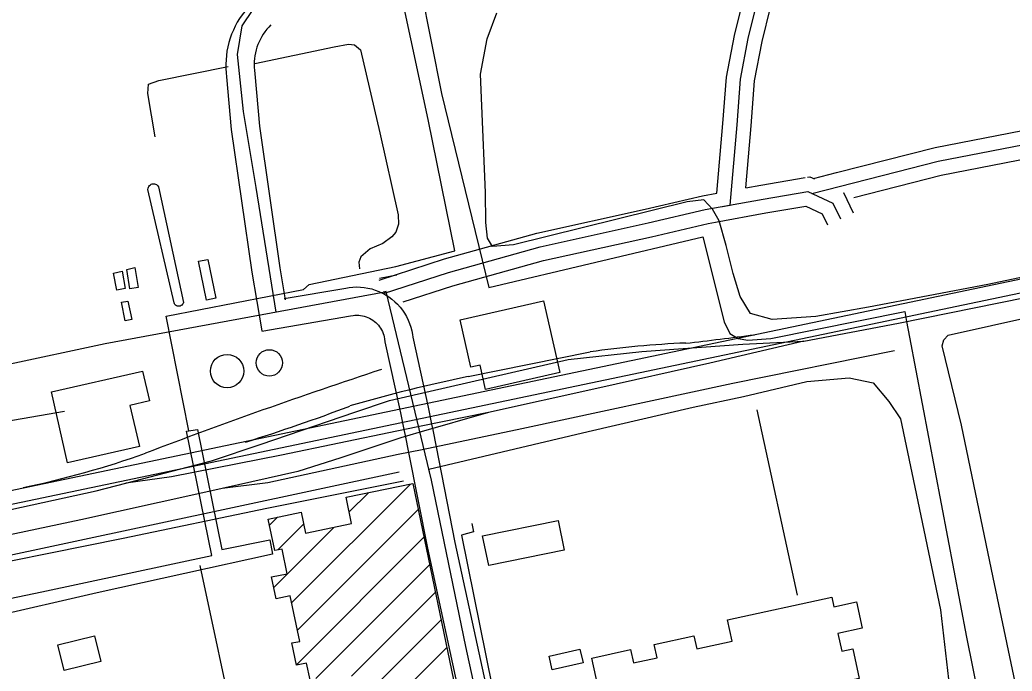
# Model space of a CAD drawing. Extents: x 3477039 to 3515015, y 546746 to 572297.
# Drawn here: x 3493880 to 3494934, y 567065 to 567757 of the extents above; entities that cross this region are included whole.
import ezdxf

# ---------------------------------------------------------------- set-up
doc = ezdxf.new("R2010")
doc.units = 0
for name, color, linetype in [('V-BLDG-OTLN', 7, 'Continuous'), ('V-DOMW-TANK', 7, 'Continuous'), ('V-RAIL-TRAK', 7, 'Continuous'), ('V-ROAD-CNTR', 7, 'Continuous'), ('V-SITE-OTLN', 7, 'Continuous'), ('V-SITE-VEGE', 7, 'Continuous'), ('V-TOPO-SHOR', 7, 'Continuous'), ('V-UTIL-LINE', 7, 'Continuous')]:
    doc.layers.add(name, color=color, linetype=linetype)

msp = doc.modelspace()

# ---------------------------------------------------------------- linework, layer by layer
at = {"layer": 'V-BLDG-OTLN'}
for p, q in [((3494168.9, 567137.7), (3494294.9, 567263.7)), ((3494229.9, 567234), (3494250.3, 567254.4)), ((3494174.9, 567108.4), (3494303.1, 567236.5)), ((3494145.2, 567220.1), (3494153.7, 567228.5)), ((3494149.7, 567153.9), (3494213.5, 567217.7)), ((3494154.2, 567193.7), (3494181.4, 567220.9)), ((3494173.7, 567071.7), (3494309.2, 567207.3)), ((3494194.4, 567057.1), (3494315.2, 567178)), ((3494232.1, 567059.5), (3494321.3, 567148.7)), ((3494243.7, 567035.7), (3494327.3, 567119.4)), ((3494274.1, 567030.8), (3494333.4, 567090.1))]:
    msp.add_line(p, q, dxfattribs=at)
for points in [[(3494078.3, 567459.1), (3494069.8, 567500.3), (3494079.8, 567502.3), (3494088.3, 567461.3)], [(3493988.7, 567489.7), (3493992.1, 567471.5), (3493983, 567469.8), (3493979.7, 567487.8)], [(3494002.2, 567493.7), (3494005.6, 567472.6), (3493996.8, 567471.2), (3493993.6, 567491.7)], [(3493994.9, 567457.9), (3493998.9, 567438.5), (3493992, 567437.1), (3493987.9, 567456.8)], [(3494453.5, 567382.1), (3494374.6, 567364), (3494368.7, 567389.9), (3494359.1, 567387.8), (3494347.6, 567438), (3494436.1, 567458.3)], [(3493913.6, 567361.6), (3494010.3, 567383.7), (3494017.6, 567351.9), (3493997, 567347.2), (3494007, 567303.4), (3493930.8, 567286.3)], [(3494458, 567193.5), (3494377.9, 567177.2), (3494371.5, 567208.7), (3494451.6, 567225)], [(3494511.2, 566970.2), (3494487.5, 567078.9), (3494528.6, 567087.9), (3494531.7, 567073.7), (3494556.7, 567079.2), (3494553.7, 567093.1), (3494595.8, 567102.3), (3494598.8, 567088.6), (3494636.5, 567096.8), (3494631.5, 567119.4), (3494742.2, 567143.5), (3494744.4, 567133.2), (3494768.3, 567138.4), (3494774.4, 567110.6), (3494748.7, 567105), (3494752.8, 567086.2), (3494764.5, 567088.7), (3494771.3, 567057.2), (3494759.8, 567054.7), (3494762.3, 567043.2), (3494781.7, 567047.5), (3494791.1, 567004.5), (3494772.3, 567000.4), (3494766.6, 567025.8)], [(3493966.2, 567075.2), (3493927, 567065.6), (3493920.3, 567092.9), (3493959.5, 567102.5)], [(3494478.1, 567073.7), (3494445.3, 567066.4), (3494442.1, 567080.8), (3494474.8, 567088.2)]]:
    msp.add_lwpolyline(points, close=True, dxfattribs=at)
msp.add_lwpolyline([(3494188.2, 567055.8), (3494184.5, 567073.5), (3494173.8, 567071.2), (3494168.9, 567094.9), (3494177.3, 567096.6), (3494167.3, 567145), (3494152.2, 567141.9), (3494147.4, 567165), (3494163.9, 567168.4), (3494158.5, 567194.6), (3494150.8, 567193), (3494143.9, 567226.5), (3494178.8, 567233.7), (3494183.4, 567211.4), (3494232.4, 567221.6), (3494226.6, 567249.6), (3494297.4, 567264.2), (3494348.7, 567016.3)], dxfattribs=at)
at = {"layer": 'V-DOMW-TANK'}
msp.add_lwpolyline([(3494016.1, 567576.7), (3494016.3, 567577.8), (3494016.6, 567578.9), (3494017.1, 567579.9), (3494017.8, 567580.8), (3494018.7, 567581.5), (3494019.6, 567582.1), (3494020.7, 567582.4), (3494021.8, 567582.6), (3494023, 567582.5), (3494024, 567582.2), (3494025.1, 567581.7), (3494026, 567581.1), (3494026.7, 567580.3), (3494027.3, 567579.3), (3494053.8, 567456.5), (3494053.5, 567455.5), (3494052.9, 567454.6), (3494052.2, 567453.8), (3494051.4, 567453.2), (3494050.4, 567452.8), (3494049.4, 567452.5), (3494048.4, 567452.5), (3494047.4, 567452.7), (3494046.4, 567453.1), (3494045.5, 567453.6), (3494044.8, 567454.3), (3494044.2, 567455.2), (3494043.8, 567456.2)], close=True, dxfattribs=at)
for centre, radius in [((3494145, 567392.4), 14), ((3494100.1, 567383.7), 17.7)]:
    msp.add_circle(centre, radius, dxfattribs=at)
at = {"layer": 'V-RAIL-TRAK'}
for points in [[(3494462.2, 567396.1), (3494540.5, 567404.3), (3494647.7, 567412.3), (3494712.4, 567415.4), (3494813.2, 567434.6), (3494947.5, 567461.9), (3495088.4, 567492), (3495264, 567528.4), (3495348.8, 567541.8), (3495380.1, 567547.5)], [(3494712.4, 567415.4), (3494612.8, 567392), (3494492.6, 567365.3), (3494377.7, 567339.6), (3494302.6, 567324.5), (3494280.4, 567319.8), (3494157.8, 567294.2), (3494041.2, 567271.5), (3493992.5, 567264.5)], [(3494808.7, 567405.1), (3494637.2, 567370.5), (3494413.2, 567322.2), (3494307.4, 567300.2), (3494281.8, 567294.9), (3494143.3, 567264.8), (3494095.1, 567259.1)], [(3493136.4, 567143.7), (3493221, 567120.8), (3493256.3, 567116.2), (3493290.4, 567117.7), (3493352.3, 567127.2), (3493415.9, 567141.5), (3493541.4, 567167), (3493685.8, 567197.1), (3493824.9, 567226.7), (3493961, 567256.3), (3493992.5, 567264.5), (3494083.7, 567288.3), (3494136.2, 567306.1), (3494235.9, 567340.1), (3494272.7, 567352.6), (3494462.2, 567396.1)], [(3494377.7, 567339.6), (3494303.8, 567318.3), (3494284.5, 567312.7), (3494220.8, 567291.4), (3494175.4, 567277), (3494095.1, 567259.1), (3494068.1, 567253.1), (3493944.9, 567225.8), (3493851.2, 567205.9), (3493792.9, 567195.7), (3493735.8, 567192), (3493630.8, 567185.7)], [(3492987.4, 567279.6), (3493049.8, 567202.1), (3493072.5, 567178.9), (3493095.4, 567164.6), (3493136.4, 567143.7), (3493169.9, 567132.9), (3493255.2, 567109.4), (3493319.2, 567093.6), (3493338.1, 567091.1), (3493388.7, 567092.5), (3493475.8, 567103.6), (3493624.9, 567131.9), (3493792.9, 567166.5), (3493989.7, 567206.3), (3494142.3, 567238.1), (3494287.3, 567267)]]:
    msp.add_lwpolyline(points, dxfattribs=at)
at = {"layer": 'V-ROAD-CNTR'}
for points in [[(3494152.2, 567446.4), (3494131, 567578.5), (3494117.7, 567659.5), (3494111.1, 567720), (3494116.2, 567750.4), (3494127.7, 567767.6), (3494147.5, 567785.6), (3494173.6, 567796.8), (3494216.5, 567818.9), (3494247.8, 567840), (3494260.2, 567858.7), (3494272.6, 567892.3), (3494311.9, 567931.5), (3494356.1, 567960.4), (3494409.4, 567983.6), (3494492.8, 568005), (3494643.6, 568037.9), (3494785.4, 568068.9), (3494962.4, 568103.3)], [(3494626.1, 567558.5), (3494634.2, 567560), (3494641.7, 567645.3), (3494645.4, 567693.9), (3494653.5, 567737), (3494676, 567828.3), (3494688.4, 567824.4), (3494726, 567853.1), (3494767.1, 567885.5), (3494797.1, 567927.3), (3494832.1, 567973.8), (3494852.6, 568004.1), (3494859.1, 568035.7)], [(3494620.3, 567572.7), (3494626.7, 567646.5), (3494630.5, 567695.8), (3494638.9, 567740.1), (3494657.9, 567817.4)], [(3494650.9, 567578.2), (3494656.6, 567644.1), (3494660.3, 567691.9), (3494668.2, 567733.8), (3494686, 567806.2)], [(3494125, 567772.3), (3494122.1, 567769.2), (3494119, 567765.7), (3494116.2, 567762), (3494113.5, 567758.1), (3494111, 567754.2), (3494108.8, 567750.1), (3494106.8, 567745.9), (3494105, 567741.6), (3494103.4, 567737.2), (3494102, 567732.7), (3494100.9, 567728.2), (3494100, 567723.6), (3494099.4, 567719), (3494099, 567714.3), (3494098.8, 567709.6), (3494098.9, 567705), (3494099.2, 567700.3), (3494099.7, 567696.3), (3494104.6, 567640.2), (3494126.5, 567488.9), (3494136.9, 567426.4)], [(3494146.7, 567751.6), (3494144.3, 567749.1), (3494142.3, 567746.7), (3494140.4, 567744.2), (3494138.6, 567741.7), (3494137, 567739.1), (3494135.5, 567736.3), (3494134.1, 567733.5), (3494132.9, 567730.7), (3494131.9, 567727.7), (3494131, 567724.8), (3494130.2, 567721.7), (3494129.6, 567718.7), (3494129.2, 567715.6), (3494128.9, 567712.5), (3494128.8, 567709.4), (3494128.9, 567706.3), (3494129.1, 567703.2), (3494129.6, 567699.5), (3494134.4, 567643.7), (3494156.2, 567493.5), (3494161.8, 567459.4)], [(3494747.2, 567594.5), (3494852, 567621.1), (3495248.5, 567698.3), (3495469.3, 567744.4)], [(3494721.2, 567572.4), (3494855.3, 567606.5), (3495251.5, 567683.6), (3495486.1, 567732.6)], [(3494765.7, 567568.2), (3494858.5, 567591.8), (3495254.4, 567668.9), (3495473.4, 567714.6)], [(3494722.7, 567588.3), (3494747.2, 567594.5)], [(3494650.9, 567578.2), (3494666.9, 567581.1), (3494714.1, 567589.2)], [(3494716.5, 567589.6), (3494719, 567590), (3494723.7, 567587.8)], [(3494261.5, 567480.3), (3494331, 567502.8), (3494428.9, 567530.1), (3494544, 567555.7), (3494604.8, 567569.9), (3494620.3, 567572.7)], [(3494266.1, 567466.1), (3494335.3, 567488.5), (3494432.6, 567515.5), (3494547.4, 567541), (3494607.9, 567555.2), (3494669.5, 567566.3), (3494716.9, 567574.5), (3494743.4, 567562.1), (3494751.3, 567545.4)], [(3494754.6, 567573.4), (3494754.6, 567573.4), (3494764.8, 567551.8)], [(3493365.9, 567136.4), (3495412.1, 567565.1)], [(3494618.7, 567541.9), (3494672.1, 567551.6), (3494714.8, 567558.9), (3494732.1, 567550.8), (3494737.7, 567538.9)], [(3494287.2, 567457.1), (3494339.7, 567474.1), (3494436.2, 567501), (3494550.7, 567526.4), (3494610.9, 567540.6), (3494618.7, 567541.9)], [(3493564.5, 567192.8), (3495063, 567506.8)], [(3494280.4, 567485.4), (3494262.1, 567482.1)], [(3493314.2, 567259.9), (3493456.1, 567284.3), (3493643.8, 567324.5), (3493805.4, 567358.1), (3493840.6, 567367.8), (3493864.8, 567390.3), (3493970.7, 567412.8), (3494267.6, 567467.8)], [(3494160.7, 567460.6), (3494226.2, 567471.8), (3494229.6, 567472.4), (3494233.6, 567472.8), (3494237.7, 567473), (3494241.7, 567472.9), (3494245.7, 567472.5), (3494249.7, 567471.8), (3494253.7, 567470.9), (3494257.5, 567469.7), (3494261.3, 567468.3), (3494265, 567466.6), (3494268.5, 567464.6), (3494271.9, 567462.5), (3494275.2, 567460.1), (3494278.3, 567457.4), (3494281.2, 567454.6), (3494283.9, 567451.6), (3494286.4, 567448.4), (3494288.6, 567445.1), (3494290.7, 567441.6), (3494292.5, 567437.9), (3494294, 567434.2), (3494295.3, 567430.4), (3494296.3, 567426.4), (3494297.1, 567422.5), (3494297.4, 567419.7), (3494313.8, 567345.4), (3494317.3, 567327.4), (3494318.5, 567321.2), (3494322.1, 567303.1), (3494342.1, 567201.6), (3494386, 566999.9)], [(3494399.2, 566852.4), (3494405.4, 566853.9), (3494353.6, 567091.2), (3494317.2, 567267.9), (3494269.1, 567468.1), (3494265.7, 567467.5)], [(3494137, 567426.2), (3494231.3, 567442.2), (3494233.9, 567442.7), (3494235.9, 567442.9), (3494237.9, 567443), (3494239.9, 567442.9), (3494241.9, 567442.7), (3494243.9, 567442.4), (3494245.8, 567441.9), (3494247.8, 567441.4), (3494249.6, 567440.6), (3494251.5, 567439.8), (3494253.2, 567438.8), (3494254.9, 567437.7), (3494256.5, 567436.5), (3494258.1, 567435.2), (3494259.5, 567433.8), (3494260.9, 567432.3), (3494262.1, 567430.8), (3494263.2, 567429.1), (3494264.2, 567427.4), (3494265.1, 567425.6), (3494265.9, 567423.7), (3494266.5, 567421.8), (3494267, 567419.9), (3494267.4, 567417.9), (3494267.8, 567414.6), (3494284.4, 567339.3), (3494287.9, 567321.6), (3494289.1, 567315.4), (3494292.7, 567297.3), (3494312.8, 567195.5), (3494356.5, 566994.1)], [(3494356.1, 567377.9), (3494485.6, 567404)], [(3494315.8, 567273.6), (3494314.4, 567279.6), (3494483.6, 567319.5), (3494595, 567345.3), (3494648.3, 567356.6), (3494715.8, 567372.6), (3494760.6, 567376.4), (3494786.1, 567371.3), (3494802.9, 567351.3), (3494815.3, 567332.8), (3494827.2, 567275.6), (3494857.8, 567130.1), (3494868.1, 567038.1), (3494872.6, 566983.8), (3494868.2, 566975.1), (3494865.9, 566967.9), (3494850.9, 566959.6), (3494785.2, 566941.8), (3494642.6, 566905.2), (3494497.4, 566879.7), (3494436.7, 566862.7), (3494399.2, 566852.4)], [(3494662.8, 567342.4), (3494705.6, 567145.7)], [(3493493.7, 567107.9), (3494282.8, 567276.8)], [(3494155.4, 566803.8), (3494151.7, 566803.1), (3494071.4, 567177.1)]]:
    msp.add_lwpolyline(points, dxfattribs=at)
for centre, radius, start, end in [((3494241.1, 570503.3), 3109.3, 276.3909, 277.7429), ((3494626.1, 566438.3), 975.9, 92.2831, 98.2804), ((3496032.4, 561999.4), 5668.8, 108.1767, 110.863), ((3494690.9, 565766.6), 1645.7, 101.7398, 106.2451), ((3493572.8, 569073.2), 1847.7, 287.2151, 290.854), ((3493685.6, 568213), 973.4, 281.736, 289.6884)]:
    msp.add_arc(centre, radius, start, end, dxfattribs=at)
at = {"layer": 'V-SITE-OTLN'}
msp.add_lwpolyline([(3494295, 567844.5), (3494327.9, 567678.6), (3494378, 567472.6), (3494605.2, 567526.1), (3494628.1, 567436.1), (3494633.9, 567423.7), (3494642.7, 567418.3), (3494653.2, 567416.5), (3494677.6, 567418.2), (3494819.6, 567447), (3494821.6, 567436.3), (3494824.8, 567419.8), (3494885.2, 567101), (3494910.1, 566978.7), (3494502.9, 566890.1), (3494416.3, 566872.9), (3494395.6, 566869.4), (3494363.9, 566862.6), (3494021.7, 566795), (3493643.9, 566716.7), (3493360.4, 566660.4), (3493336.5, 566655.2), (3493311.5, 566650.6), (3493176.8, 566623.9)], dxfattribs=at)
at = {"layer": 'V-SITE-VEGE'}
for points in [[(3495018.6, 567499), (3494907.9, 567475.7), (3494781.2, 567451.4), (3494725.3, 567441.8), (3494678.8, 567438.6), (3494655.9, 567444.7), (3494644.9, 567463), (3494637.4, 567487.2), (3494630, 567517.2), (3494622.5, 567543.1), (3494615.6, 567555.5), (3494606.2, 567565.6), (3494588.6, 567563.4), (3494404.2, 567517.7), (3494381.8, 567516.1), (3494376.6, 567525), (3494374.9, 567541.5), (3494374.6, 567573.2), (3494370.6, 567665.6), (3494369.1, 567699.1), (3494376.4, 567736.7), (3494386.6, 567764.3)], [(3494943, 567024.7), (3494913.4, 567164.3), (3494879.9, 567326.3), (3494859.4, 567410.6), (3494861.2, 567417), (3494865.9, 567421.7), (3495000.8, 567451.9)]]:
    msp.add_lwpolyline(points, dxfattribs=at)
at = {"layer": 'V-TOPO-SHOR'}
for points in [[(3494129.5, 567710.5), (3494213.7, 567728.1), (3494229, 567730.9), (3494235.4, 567730.3), (3494241.9, 567724.9), (3494262.3, 567636.7), (3494281.7, 567549.6), (3494282.2, 567539.6), (3494279.2, 567531.4), (3494275, 567526.1), (3494265.6, 567519.1), (3494252, 567513.4), (3494242, 567505.2), (3494240.2, 567499.4), (3494240.7, 567492.3)], [(3494023.8, 567632.6), (3494015.9, 567678.5), (3494016.6, 567688.4), (3494027.8, 567692.5), (3494101.3, 567707.2)]]:
    msp.add_lwpolyline(points, dxfattribs=at)
at = {"layer": 'V-UTIL-LINE'}
for points in [[(3494059.7, 567320.2), (3494035.5, 567442.1), (3494181.4, 567470.2), (3494187.2, 567475.5), (3494279.3, 567494.8), (3494341.9, 567511.5), (3494313.5, 567650.9), (3494276.8, 567822.6), (3494283.5, 567859.4), (3494288.8, 567866.4)], [(3493465.5, 567237.1), (3493476.2, 567181.5), (3493637.6, 567213.6), (3493752.6, 567240.4), (3493870.2, 567262.5), (3493855.5, 567328.7), (3493927.4, 567341.2)], [(3493748.3, 567117), (3493903.6, 567149.2), (3494083.9, 567187.8), (3494057.1, 567319.8), (3494068.7, 567321.7), (3494094.6, 567194), (3494145.6, 567204.5), (3494148.4, 567189.3), (3493962.1, 567148), (3493848.4, 567121.9)], [(3494360.1, 567221.7), (3494361.8, 567212.9), (3494348.9, 567209.5), (3494381.6, 567048.2), (3494379.2, 567041.8), (3494339.4, 567033.9)]]:
    msp.add_lwpolyline(points, dxfattribs=at)

doc.saveas('drawing.dxf')
